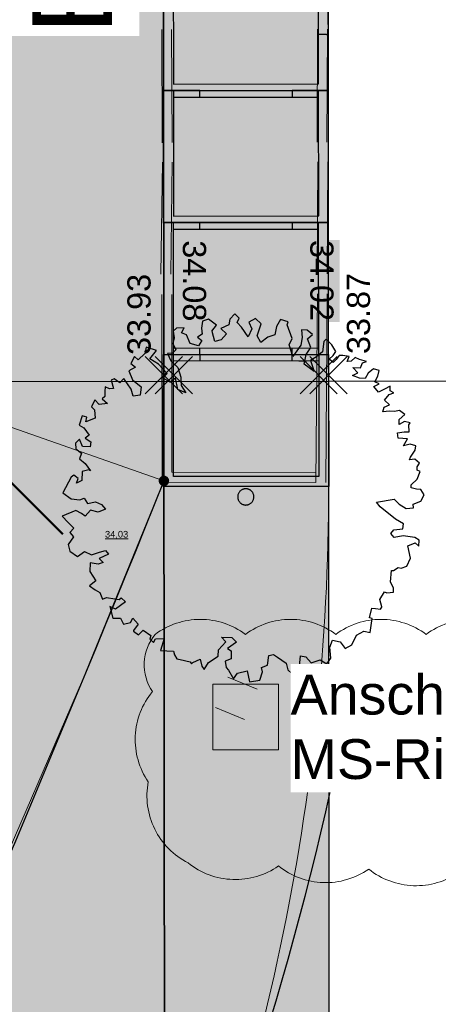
# Model space of a CAD drawing. Header units: metres. Extents: x -5203299 to 2078834, y 245743 to 5816291.
# Tile 1003 of 1056: x 366599.35 to 366605.71, y 5814063.06 to 5814078.01. Entities that reach past the tile are written whole.
import ezdxf

# ---------------------------------------------------------------- set-up
doc = ezdxf.new("R2010")
doc.units = ezdxf.units.M
doc.header["$LTSCALE"] = 0.5
for name, color, linetype, lineweight in [('01_CS-500-Tx-Hoehen Bestand_100', 7, 'Continuous', 9), ('03_CS-XREF_Verm_KADEN_24_08_02-MK_Lageplan_Verkehr_LZ Randstein', 7, 'Continuous', 25), ('30 -39 Baustelle- Fläche', 7, 'Continuous', 15), ('99.04_Ausf Ketziner Str-S-Achse-Berechnungen', 7, 'Continuous', 20), ('99.04_Ausf Ketziner Str-S-Borde-Kantenstein', 7, 'Continuous', 25), ('99.04_Erschließung_VP-S-Borde-Kantenstein', 7, 'Continuous', 25), ('Bemaßung', 7, 'Continuous', 5), ('CS_XREF_Straßenpl-Ausstattung_Muldenzuläufe', 7, 'Continuous', 9), ('Keine', 7, 'Continuous', 9), ('SB-100A-Regengarten-Linie', 7, 'Continuous', 25), ('SB-PUNKTE-00000-0000-HOE', 7, 'Continuous', 18), ('SB-PUNKTE-00000-0000-PKT', 7, 'Continuous', 18), ('SB-PUNKTE-00000-0000-SYM', 7, 'Continuous', 18)]:
    doc.layers.add(name, color=color, linetype=linetype, lineweight=lineweight)
for name, color, linetype, lineweight, true_color in [('30 -34 Innenwände- 4 Türen_Fenster', 7, 'Continuous', 15, 0x9955ff), ('70 -77 Revision- 2 Wolken', 7, 'Continuous', 18, 0x944cff), ('99.04_Ausf Ketziner Str-E-EZF-NA 0.25', 7, 'Continuous', 25, 0x729900), ('99.04_Ausf Ketziner Str-S-Markierung-Hilfslinien', 6, 'Continuous', 25, 0xff00ff), ('99.04_Erschließung_VP-S-Farben-Gehweg-Betonsteinpflaster', 7, 'Continuous', 25, 0xffd6a8), ('99.04_Erschließung_VP-S-Farben-Mulde', 7, 'Continuous', 25, 0xa8ffff), ('S-Baum', 7, 'Continuous', 25, 0x4c994c), ('SB-100A-Regengarten-Farbe', 7, 'Continuous', 25, 0x60d2fb)]:
    doc.layers.add(name, color=color, linetype=linetype, lineweight=lineweight, true_color=true_color)
doc.styles.add('Arial', font='arial.ttf')

# ---------------------------------------------------------------- blocks, each defined once
blk = doc.blocks.new('_25-01-10_187 KRA_CS_LP4_Außenanlagenplan (3D)')
at = {"layer": '01_CS-500-Tx-Hoehen Bestand_100', "linetype": 'Continuous', "lineweight": 0}
blk.add_hatch(color=7, dxfattribs=at).paths.add_polyline_path([(366601.542, 5814070.926), (366601.534, 5814070.926), (366601.527, 5814070.927), (366601.519, 5814070.929), (366601.512, 5814070.932), (366601.505, 5814070.935), (366601.498, 5814070.939), (366601.492, 5814070.944), (366601.486, 5814070.949), (366601.481, 5814070.955), (366601.476, 5814070.961), (366601.472, 5814070.968), (366601.469, 5814070.975), (366601.466, 5814070.982), (366601.464, 5814070.99), (366601.463, 5814070.997), (366601.463, 5814071.005), (366601.463, 5814071.013), (366601.464, 5814071.021), (366601.466, 5814071.028), (366601.469, 5814071.035), (366601.472, 5814071.043), (366601.476, 5814071.049), (366601.481, 5814071.055), (366601.486, 5814071.061), (366601.492, 5814071.066), (366601.498, 5814071.071), (366601.505, 5814071.075), (366601.512, 5814071.078), (366601.519, 5814071.081), (366601.527, 5814071.083), (366601.534, 5814071.084), (366601.542, 5814071.084), (366601.55, 5814071.084), (366601.558, 5814071.083), (366601.565, 5814071.081), (366601.573, 5814071.078), (366601.58, 5814071.075), (366601.586, 5814071.071), (366601.593, 5814071.066), (366601.598, 5814071.061), (366601.604, 5814071.055), (366601.608, 5814071.049), (366601.612, 5814071.043), (366601.616, 5814071.035), (366601.618, 5814071.028), (366601.62, 5814071.021), (366601.621, 5814071.013), (366601.622, 5814071.005), (366601.621, 5814070.997), (366601.62, 5814070.99), (366601.618, 5814070.982), (366601.616, 5814070.975), (366601.612, 5814070.968), (366601.608, 5814070.961), (366601.604, 5814070.955), (366601.598, 5814070.949), (366601.593, 5814070.944), (366601.586, 5814070.939), (366601.58, 5814070.935), (366601.573, 5814070.932), (366601.565, 5814070.929), (366601.558, 5814070.927), (366601.55, 5814070.926)])
at = {"layer": '03_CS-XREF_Verm_KADEN_24_08_02-MK_Lageplan_Verkehr_LZ Randstein', "linetype": 'Continuous', "lineweight": 0}
for points in [[(366603.85, 5814070.982), (366601.514, 5814070.986), (366601.511, 5814073.837)], [(366603.85, 5814071.132), (366601.664, 5814071.135), (366601.661, 5814073.837)]]:
    blk.add_hatch(color=7, dxfattribs=at).paths.add_polyline_path(points)
at = {"layer": '01_CS-500-Tx-Hoehen Bestand_100', "color": 7}
blk.add_solid([(366600.648, 5814070.107), (366601.004, 5814070.107), (366600.648, 5814070.265), (366601.004, 5814070.265)], dxfattribs=at)
blk.add_solid([(366600.648, 5814070.107), (366601.004, 5814070.107), (366600.648, 5814070.265), (366601.004, 5814070.265)], dxfattribs=at)
at = {"layer": '03_CS-XREF_Verm_KADEN_24_08_02-MK_Lageplan_Verkehr_LZ Randstein', "lineweight": 9}
for p, q in [((366601.516, 5814076.139), (366601.508, 5814077.857)), ((366601.666, 5814076.14), (366601.658, 5814077.858)), ((366603.875, 5814077.864), (366603.867, 5814076.146)), ((366604.025, 5814077.863), (366604.017, 5814076.145)), ((366601.495, 5814074.145), (366601.519, 5814075.843)), ((366601.645, 5814074.142), (366601.669, 5814075.841)), ((366603.878, 5814075.851), (366603.87, 5814074.149)), ((366604.028, 5814075.85), (366604.02, 5814074.149)), ((366603.871, 5814073.847), (366603.85, 5814070.982)), ((366604.021, 5814073.846), (366604, 5814070.981))]:
    blk.add_line(p, q, dxfattribs=at)
at = {"layer": '03_CS-XREF_Verm_KADEN_24_08_02-MK_Lageplan_Verkehr_LZ Randstein', "lineweight": 9, "flags": 128}
for points in [[(366603.85, 5814070.982), (366601.514, 5814070.986), (366601.511, 5814073.837)], [(366603.85, 5814071.132), (366601.664, 5814071.135), (366601.661, 5814073.837)]]:
    blk.add_lwpolyline(points, dxfattribs=at)
at = {"layer": 'CS_XREF_Straßenpl-Ausstattung_Muldenzuläufe', "lineweight": 9}
for p, q in [((366602.514, 5814068.025), (366602.957, 5814067.843)), ((366602.325, 5814067.563), (366602.767, 5814067.381))]:
    blk.add_line(p, q, dxfattribs=at)
at = {"layer": '01_CS-500-Tx-Hoehen Bestand_100', "insert": (366600.648, 5814070.186), "char_height": 0.1007, "attachment_point": 4, "rotation": 360, "line_spacing_factor": 4, "style": 'Arial'}
blk.add_mtext('{\\L34,03}', dxfattribs=at)
blk = doc.blocks.new('Gruppe-391')
at = {"layer": 'S-Baum', "flags": 128}
blk.add_lwpolyline([(12.639, -134.834), (12.571, -134.831), (12.492, -134.809), (12.494, -134.761), (12.585, -134.676), (12.628, -134.562), (12.581, -134.54), (12.582, -134.492), (12.621, -134.434), (12.547, -134.372), (12.467, -134.381), (12.48, -134.342), (12.551, -134.236), (12.562, -134.169), (12.475, -134.146), (12.378, -134.171), (12.438, -134.066), (12.294, -134.052), (12.286, -133.973), (12.385, -133.956), (12.462, -133.959), (12.457, -133.851), (12.478, -133.824), (12.391, -133.801), (12.31, -133.846), (12.312, -133.77), (12.394, -133.694), (12.317, -133.632), (12.237, -133.649), (12.161, -133.646), (12.062, -133.654), (12.084, -133.584), (12.164, -133.55), (12.087, -133.477), (12.158, -133.391), (12.227, -133.365), (12.171, -133.335), (12.174, -133.267), (12.085, -133.313), (11.995, -133.358), (11.928, -133.268), (12.008, -133.231), (11.941, -133.2), (11.984, -133.114), (12.006, -133.027), (11.919, -133.004), (11.838, -133.069), (11.796, -133.147), (11.708, -133.144), (11.602, -133.101), (11.683, -133.064), (11.606, -132.982), (11.725, -132.986), (11.756, -132.911), (11.816, -132.893), (11.709, -132.858), (11.64, -132.828), (11.581, -132.885), (11.521, -132.892), (11.552, -132.816), (11.457, -132.802), (11.397, -132.8), (11.356, -132.858), (11.306, -132.904), (11.248, -132.854), (11.31, -132.797), (11.351, -132.739), (11.287, -132.64), (11.202, -132.55), (11.169, -132.588), (11.144, -132.743), (11.054, -132.819), (10.964, -132.873), (11.018, -133.042), (10.866, -132.929), (10.9, -132.783), (10.971, -132.678), (10.919, -132.549), (10.997, -132.483), (10.912, -132.413), (10.825, -132.41), (10.84, -132.526), (10.817, -132.644), (10.695, -132.816), (10.641, -132.638), (10.684, -132.541), (10.612, -132.335), (10.625, -132.287), (10.507, -132.252), (10.447, -132.357), (10.423, -132.484), (10.314, -132.52), (10.212, -132.604), (10.156, -132.503), (10.213, -132.321), (10.128, -132.239), (10.027, -132.295), (10.072, -132.393), (10.02, -132.518), (9.917, -132.37), (9.852, -132.298), (9.882, -132.231), (9.817, -132.169), (9.738, -132.246), (9.723, -132.333), (9.605, -132.388), (9.69, -132.47), (9.608, -132.564), (9.511, -132.589), (9.469, -132.435), (9.465, -132.432), (9.539, -132.338), (9.415, -132.246), (9.326, -132.28), (9.311, -132.387), (9.319, -132.475), (9.247, -132.523), (9.316, -132.574), (9.262, -132.651), (9.139, -132.616), (9.084, -132.486), (9.006, -132.456), (9.048, -132.378), (8.932, -132.385), (8.879, -132.431), (8.896, -132.531), (8.873, -132.618), (8.921, -132.716), (8.868, -132.762), (8.791, -132.771), (8.844, -132.88), (8.949, -132.98), (8.994, -133.128), (8.999, -133.256), (9.074, -133.366), (8.949, -133.314), (8.915, -133.146), (8.833, -133.202), (8.72, -133.139), (8.79, -133.073), (8.659, -132.933), (8.526, -132.849), (8.626, -132.726), (8.472, -132.672), (8.449, -132.768), (8.347, -132.863), (8.292, -132.813), (8.237, -132.919), (8.306, -132.978), (8.205, -133.034), (8.26, -133.171), (8.392, -133.275), (8.379, -133.402), (8.271, -133.418), (8.244, -133.31), (8.133, -133.147), (8.072, -133.216), (7.986, -133.154), (7.937, -133.172), (7.973, -133.3), (7.913, -133.307), (7.846, -133.276), (7.844, -133.344), (7.841, -133.423), (7.8, -133.459), (7.885, -133.529), (7.758, -133.545), (7.692, -133.475), (7.64, -133.581), (7.687, -133.622), (7.694, -133.749), (7.554, -133.804), (7.567, -133.734), (7.497, -133.714), (7.455, -133.857), (7.522, -133.899), (7.606, -134.009), (7.545, -134.055), (7.631, -134.109), (7.62, -134.185), (7.501, -134.181), (7.457, -134.072), (7.395, -134.13), (7.404, -134.218), (7.489, -134.28), (7.458, -134.366), (7.543, -134.437), (7.627, -134.548), (7.6, -134.535), (7.499, -134.563), (7.495, -134.699), (7.414, -134.736), (7.436, -134.668), (7.37, -134.618), (7.33, -134.645), (7.206, -134.884), (7.33, -134.976), (7.465, -134.992), (7.526, -134.963), (7.579, -135.044), (7.699, -135.02), (7.794, -135.06), (7.851, -135.132), (7.742, -135.177), (7.627, -135.145), (7.545, -135.238), (7.486, -135.196), (7.4, -135.154), (7.194, -135.237), (7.286, -135.337), (7.371, -135.419), (7.313, -135.485), (7.367, -135.554), (7.287, -135.668), (7.311, -135.768), (7.425, -135.851), (7.535, -135.775), (7.641, -135.827), (7.761, -135.783), (7.85, -135.758), (7.896, -135.816), (7.758, -135.879), (7.815, -135.94), (7.743, -135.969), (7.62, -135.945), (7.615, -136.081), (7.707, -136.22), (7.608, -136.295), (7.693, -136.358), (7.768, -136.397), (7.805, -136.497), (7.865, -136.471), (7.992, -136.492), (8.059, -136.506), (8.088, -136.479), (8.154, -136.537), (8.003, -136.651), (7.917, -136.609), (7.962, -136.786), (8.078, -136.789), (8.123, -136.879), (8.231, -136.854), (8.265, -136.787), (8.349, -136.878), (8.278, -136.972), (8.278, -136.983), (8.352, -137.042), (8.423, -136.968), (8.539, -137.048), (8.525, -137.107), (8.583, -137.157), (8.613, -137.102), (8.741, -137.095), (8.687, -137.28), (8.783, -137.283), (8.882, -137.286), (8.9, -137.344), (8.937, -137.404), (8.985, -137.417), (9.139, -137.451), (9.158, -137.48), (9.179, -137.46), (9.288, -137.408), (9.313, -137.516), (9.351, -137.565), (9.414, -137.46), (9.564, -137.366), (9.567, -137.27), (9.679, -137.146), (9.611, -137.076), (9.769, -137.082), (9.843, -137.152), (9.704, -137.246), (9.762, -137.285), (9.758, -137.404), (9.669, -137.44), (9.683, -137.537), (9.721, -137.578), (9.796, -137.708), (9.858, -137.622), (10.004, -137.587), (10.038, -137.756), (10.194, -137.73), (10.238, -137.604), (10.22, -137.535), (10.309, -137.499), (10.334, -137.355), (10.403, -137.338), (10.461, -137.379), (10.593, -137.472), (10.621, -137.569), (10.687, -137.63), (10.767, -137.602), (10.799, -137.515), (10.812, -137.36), (10.891, -137.374), (10.976, -137.465), (11.113, -137.419), (11.21, -137.481), (11.272, -137.396), (11.258, -137.228), (11.299, -137.122), (11.417, -137.146), (11.49, -137.247), (11.591, -137.191), (11.664, -137.047), (11.773, -136.983), (11.872, -137.006), (11.899, -136.792), (11.859, -136.782), (11.893, -136.636), (11.952, -136.638), (12.028, -136.649), (12.049, -136.621), (12.049, -136.613), (12.016, -136.504), (12.088, -136.388), (12.124, -136.4), (12.223, -136.392), (12.225, -136.333), (12.181, -136.235), (12.195, -136.061), (12.226, -136.062), (12.296, -136.016), (12.343, -136.026), (12.424, -136), (12.484, -135.875), (12.443, -135.687), (12.552, -135.643), (12.609, -135.693), (12.612, -135.605), (12.546, -135.563), (12.369, -135.537), (12.232, -135.564), (12.186, -135.503), (12.227, -135.445), (12.364, -135.43), (12.375, -135.354), (12.253, -135.282), (12.024, -135.096), (11.967, -135.026), (12.232, -134.978), (12.308, -135.057), (12.414, -135.12), (12.53, -135.113), (12.524, -135.056), (12.524, -135.056), (12.641, -135.012), (12.692, -134.915)], close=True, dxfattribs=at)
at = {"layer": 'S-Baum'}
blk.add_rational_spline([(9.95, -135.065), (9.712, -135.001), (9.776, -134.763), (10.014, -134.827), (10.251, -134.89), (10.188, -135.128), (9.95, -135.065)], [1, 0.333333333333, 0.333333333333, 1, 0.333333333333, 0.333333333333, 1], degree=3, knots=[0, 0, 0, 0, 0.5, 0.5, 0.5, 1, 1, 1, 1], dxfattribs=at)
blk = doc.blocks.new('Gruppe-413')
at = {"layer": 'SB-100A-Regengarten-Farbe', "color": 141, "linetype": 'Continuous', "true_color": 0x60d2fb}
for points in [[(8.882, -128.679), (11.087, -128.677), (8.881, -126.877), (11.086, -126.875)], [(8.884, -130.682), (11.089, -130.681), (8.883, -128.88), (11.088, -128.878)], [(11.088, -132.684), (11.087, -130.882), (8.884, -132.686), (8.882, -130.884)], [(11.09, -134.637), (11.089, -132.883), (8.885, -134.638), (8.884, -132.885)]]:
    blk.add_solid(points, dxfattribs=at)
at = {"layer": 'SB-100A-Regengarten-Linie'}
for p, q in [((11.208, -127.926), (11.087, -127.926)), ((11.208, -127.926), (11.235, -127.926)), ((8.883, -128.88), (11.088, -128.878)), ((8.884, -132.785), (8.882, -130.782)), ((9.283, -130.883), (9.283, -130.782)), ((8.882, -130.884), (11.087, -130.882)), ((8.884, -132.686), (11.088, -132.684)), ((9.284, -132.785), (9.284, -132.686)), ((10.688, -132.784), (10.688, -132.684)), ((10.688, -132.884), (10.688, -132.784)), ((11.089, -132.883), (8.884, -132.885)), ((10.904, -132.884), (10.788, -132.884))]:
    blk.add_line(p, q, dxfattribs=at)
at = {"layer": 'SB-100A-Regengarten-Linie', "flags": 128}
for points in [[(8.73, -126.775), (8.732, -128.779), (11.236, -128.777), (11.234, -126.773), (11.086, -126.773)], [(8.881, -126.775), (8.882, -128.679), (11.087, -128.677), (11.086, -126.773), (10.685, -126.773)], [(8.732, -128.779), (8.734, -130.782), (11.237, -130.78), (11.236, -128.777), (11.087, -128.777)], [(9.283, -128.88), (9.283, -128.778), (8.883, -128.778), (8.732, -128.779), (10.687, -128.777), (10.687, -128.879)], [(8.883, -128.778), (8.884, -130.682), (11.089, -130.681), (11.087, -128.777), (10.687, -128.777)], [(11.089, -132.784), (11.087, -130.78), (9.283, -130.782), (8.882, -130.782), (8.731, -130.782), (8.733, -132.786), (11.239, -132.784), (11.237, -130.78), (11.087, -130.78), (10.686, -130.781), (10.686, -130.882)], [(11.089, -132.784), (11.09, -134.637), (8.885, -134.638), (8.884, -132.785), (10.688, -132.784), (11.089, -132.784), (11.239, -132.784), (11.241, -134.787), (8.735, -134.789), (8.733, -132.786), (8.884, -132.785), (9.284, -132.785), (9.284, -132.885)]]:
    blk.add_lwpolyline(points, dxfattribs=at)
blk = doc.blocks.new('Gruppe-650')
at = {"layer": 'SB-PUNKTE-00000-0000-SYM', "color": 7}
for p, q in [((11.521, -132.813), (10.955, -133.379)), ((10.955, -132.813), (11.521, -133.379))]:
    blk.add_line(p, q, dxfattribs=at)
blk = doc.blocks.new('Gruppe-651')
at = {"layer": 'SB-PUNKTE-00000-0000-SYM', "color": 7}
for p, q in [((10.805, -133.38), (11.371, -132.813)), ((10.805, -132.814), (11.371, -133.379))]:
    blk.add_line(p, q, dxfattribs=at)
blk = doc.blocks.new('Gruppe-652')
at = {"layer": 'SB-PUNKTE-00000-0000-SYM', "color": 7}
for p, q in [((8.605, -133.382), (9.171, -132.815)), ((8.605, -132.816), (9.171, -133.381))]:
    blk.add_line(p, q, dxfattribs=at)
blk = doc.blocks.new('Gruppe-653')
at = {"layer": 'SB-PUNKTE-00000-0000-SYM', "color": 7}
for p, q in [((9.021, -132.815), (8.455, -133.381)), ((8.455, -132.815), (9.021, -133.381))]:
    blk.add_line(p, q, dxfattribs=at)
blk = doc.blocks.new('_23-07-06_Massenplan_TB_Weiterführende Schule (3D)')
at = {"layer": '99.04_Ausf Ketziner Str-E-EZF-NA 0.25', "linetype": 'Continuous', "lineweight": 0, "true_color": 0xdfff80}
h = blk.add_hatch(color=61, dxfattribs=at)
edge = h.paths.add_edge_path()
edge.add_arc((-308.069, -7.299), 341.466, 334.07366, 335.62616)
edge.add_line((2.963, -148.218), (7.505, -137.729))
edge.add_line((7.505, -137.729), (8.739, -134.702))
edge.add_line((8.739, -134.702), (6.238, -133.828))
edge.add_line((6.238, -133.828), (6.092, -134.581))
edge.add_line((6.092, -134.581), (6.092, -134.581))
edge.add_arc((-308.068, -7.299), 338.965, 337.01391, 337.94475, ccw=False)
edge.add_line((3.983, -139.668), (3.983, -139.668))
edge.add_line((3.983, -139.668), (3.983, -139.668))
edge.add_arc((-308.067, -7.3), 338.963, 334.05403, 337.01393, ccw=False)
edge.add_line((-3.268, -155.604), (-3.268, -155.604))
edge.add_line((-3.268, -155.604), (-0.969, -156.593))
at = {"layer": '99.04_Erschließung_VP-S-Farben-Gehweg-Betonsteinpflaster', "linetype": 'Continuous', "lineweight": 0, "true_color": 0xffd6a8}
h = blk.add_hatch(color=41, dxfattribs=at)
edge = h.paths.add_edge_path()
edge.add_line((8.722, -114.757), (6.222, -114.76))
edge.add_line((6.222, -114.76), (6.256, -154.778))
edge.add_line((6.256, -154.778), (6.256, -154.778))
edge.add_arc((-85.579, -154.839), 91.835, -21.55019, 0.03801, ccw=False)
edge.add_line((-0.164, -188.572), (-0.164, -188.572))
edge.add_line((-0.164, -188.572), (-3.766, -197.688))
edge.add_arc((-5.242, -187.798), 10, 278.4898, 310.6915)
edge.add_line((1.278, -195.38), (0.029, -194.887))
edge.add_line((0.029, -194.887), (2.162, -189.49))
edge.add_arc((-85.494, -154.855), 94.25, 338.43971, 360.04811)
edge.add_line((8.756, -154.776), (8.722, -114.757))
h = blk.add_hatch(color=41, dxfattribs=at)
edge = h.paths.add_edge_path()
edge.add_line((8.725, -117.461), (6.225, -117.464))
edge.add_line((6.225, -117.464), (6.256, -154.778))
edge.add_line((6.256, -154.778), (6.256, -154.778))
edge.add_arc((-85.579, -154.839), 91.835, -21.55019, 0.03801, ccw=False)
edge.add_line((-0.164, -188.572), (-0.164, -188.572))
edge.add_line((-0.164, -188.572), (-3.766, -197.688))
edge.add_arc((-5.242, -187.798), 10, 278.4898, 310.6915)
edge.add_line((1.278, -195.38), (0.029, -194.887))
edge.add_line((0.029, -194.887), (2.162, -189.49))
edge.add_arc((-85.494, -154.855), 94.25, 338.43971, 360.04811)
edge.add_line((8.756, -154.776), (8.725, -117.461))
at = {"layer": '99.04_Erschließung_VP-S-Farben-Mulde', "linetype": 'Continuous', "lineweight": 0, "true_color": 0xa8ffff}
h = blk.add_hatch(color=131, dxfattribs=at)
edge = h.paths.add_edge_path()
edge.add_line((11.225, -117.459), (8.725, -117.461))
edge.add_line((8.725, -117.461), (8.756, -154.776))
edge.add_arc((-85.494, -154.855), 94.25, -21.56029, 0.04811, ccw=False)
edge.add_line((2.162, -189.49), (0.029, -194.887))
edge.add_line((0.029, -194.887), (1.278, -195.38))
edge.add_arc((-5.242, -187.798), 10, 310.6914, 337.6826)
edge.add_line((4.009, -191.595), (4.487, -190.409))
edge.add_line((4.487, -190.409), (4.487, -190.409))
edge.add_arc((-85.494, -154.855), 96.75, 338.43971, 360.04811)
edge.add_line((11.256, -154.774), (11.256, -154.774))
edge.add_line((11.256, -154.774), (11.225, -117.459))
h = blk.add_hatch(color=131, dxfattribs=at)
edge = h.paths.add_edge_path()
edge.add_line((11.225, -117.459), (8.725, -117.461))
edge.add_line((8.725, -117.461), (8.756, -154.776))
edge.add_arc((-85.494, -154.855), 94.25, -21.56029, 0.04811, ccw=False)
edge.add_line((2.162, -189.49), (0.029, -194.887))
edge.add_line((0.029, -194.887), (1.278, -195.38))
edge.add_arc((-5.242, -187.798), 10, 310.6914, 337.6826)
edge.add_line((4.009, -191.595), (4.487, -190.409))
edge.add_arc((-85.494, -154.855), 96.75, 338.43971, 360.04811)
edge.add_line((11.256, -154.774), (11.225, -117.459))
at = {"layer": '99.04_Ausf Ketziner Str-E-EZF-NA 0.25', "lineweight": 5, "flags": 128}
blk.add_lwpolyline([(-0.969, -156.593), (-0.969, -156.593, 0.006774), (2.963, -148.218), (2.963, -148.218), (7.505, -137.729), (8.739, -134.702), (6.238, -133.828), (6.092, -134.581, -0.004062), (3.983, -139.668, -0.012916), (-3.268, -155.604)], format="xyb", close=True, dxfattribs=at)
at = {"layer": '99.04_Ausf Ketziner Str-S-Achse-Berechnungen', "linetype": 'Continuous', "flags": 128}
for points in [[(11.239, -134.774, -0.10553), (8.324, -148.487), (8.324, -148.487, -0.010343), (2.214, -161.452), (2.214, -161.452), (-0.071, -166.051, -0.212434), (-7.589, -172.27), (-7.589, -172.27)], [(14.489, -134.771, -0.104708), (11.464, -149.115), (11.464, -149.115, 0.009414), (5.663, -162.927), (5.663, -162.927)]]:
    blk.add_lwpolyline(points, format="xyb", dxfattribs=at)
at = {"layer": '99.04_Ausf Ketziner Str-S-Borde-Kantenstein', "flags": 128}
blk.add_lwpolyline([(8.739, -134.702), (8.739, -134.702, -0.018476), (-1.532, -157.744), (-1.532, -157.744)], format="xyb", dxfattribs=at)
at = {"layer": '99.04_Ausf Ketziner Str-S-Markierung-Hilfslinien', "flags": 128}
blk.add_lwpolyline([(21.238, -133.184), (6.238, -133.197), (6.244, -140.228), (6.044, -141.21), (0.325, -153.9), (-0.416, -155.059), (-1.421, -155.997), (-25.941, -173.708), (-28.87, -176.734), (-30.613, -180.762), (-30.911, -183.142), (-30.873, -184.44), (-35.609, -185.221), (-39.706, -185.439), (-46.089, -184.925), (-59.015, -181.387), (-93.409, -170.122)], dxfattribs=at)
for points in [[(14.489, -134.771, -0.104708), (11.464, -149.115), (11.464, -149.115, 0.009414), (5.663, -162.927), (5.663, -162.927)], [(8.917, -164.222), (9.929, -161.218, 0.023496), (11.216, -156.701), (11.216, -156.701, 0.002544), (12.859, -149.548), (12.859, -149.548, 0.055414), (14.489, -134.771)]]:
    blk.add_lwpolyline(points, format="xyb", dxfattribs=at)
at = {"layer": '99.04_Ausf Ketziner Str-S-Markierung-Hilfslinien'}
blk.add_arc((-35.355, -128.985), 47.775, 335.9402, 348.5888, dxfattribs=at)
at = {"layer": '99.04_Erschließung_VP-S-Borde-Kantenstein', "linetype": 'Continuous', "lineweight": 9, "flags": 128}
blk.add_lwpolyline([(8.725, -117.461), (8.756, -154.776), (8.756, -154.776, -0.094565), (2.162, -189.49), (2.162, -189.49), (0.029, -194.887)], format="xyb", dxfattribs=at)
at = {"layer": '99.04_Erschließung_VP-S-Farben-Gehweg-Betonsteinpflaster', "flags": 128}
for points in [[(8.722, -114.757), (6.222, -114.76), (6.256, -154.778), (6.256, -154.778, -0.094476), (-0.164, -188.572), (-0.164, -188.572), (-3.766, -197.688, 0.141438), (1.278, -195.38), (0.029, -194.887), (2.162, -189.49, 0.094565), (8.756, -154.776)], [(8.725, -117.461), (6.225, -117.464), (6.256, -154.778), (6.256, -154.778, -0.094476), (-0.164, -188.572), (-0.164, -188.572), (-3.766, -197.688, 0.141438), (1.278, -195.38), (0.029, -194.887), (2.162, -189.49, 0.094565), (8.756, -154.776)]]:
    blk.add_lwpolyline(points, format="xyb", close=True, dxfattribs=at)
at = {"layer": '99.04_Erschließung_VP-S-Farben-Mulde', "flags": 128}
for points in [[(11.225, -117.459), (8.725, -117.461), (8.756, -154.776, -0.094565), (2.162, -189.49), (0.029, -194.887), (1.278, -195.38, 0.118319), (4.009, -191.595), (4.487, -190.409), (4.487, -190.409, 0.094565), (11.256, -154.774), (11.256, -154.774)], [(11.225, -117.459), (8.725, -117.461), (8.756, -154.776, -0.094565), (2.162, -189.49), (0.029, -194.887), (1.278, -195.38, 0.118319), (4.009, -191.595), (4.487, -190.409, 0.094565), (11.256, -154.774)]]:
    blk.add_lwpolyline(points, format="xyb", close=True, dxfattribs=at)
at = {"layer": 'SB-PUNKTE-00000-0000-HOE', "color": 7}
for points in [[(8.921, -131.051), (8.922, -132.296), (9.474, -131.05), (9.475, -132.296)], [(8.921, -131.051), (8.922, -132.296), (9.474, -131.05), (9.475, -132.296)], [(10.855, -131.046), (10.856, -132.292), (11.408, -131.045), (11.409, -132.291)], [(10.855, -131.046), (10.856, -132.292), (11.408, -131.045), (11.409, -132.291)]]:
    blk.add_solid(points, dxfattribs=at)
at = {"layer": 'S-Baum'}
blk.add_blockref('Gruppe-391', (0, 0), dxfattribs=at)
at = {"layer": 'SB-100A-Regengarten-Farbe', "color": 141, "true_color": 0x60d2fb}
blk.add_blockref('Gruppe-413', (0, 0), dxfattribs=at)
at = {"layer": 'SB-PUNKTE-00000-0000-PKT', "color": 7}
for name in ['Gruppe-653', 'Gruppe-652', 'Gruppe-651', 'Gruppe-650']:
    blk.add_blockref(name, (0, 0), dxfattribs=at)
at = {"layer": 'SB-PUNKTE-00000-0000-HOE', "char_height": 0.3524, "attachment_point": 1, "line_spacing_factor": 0.25, "style": 'Arial'}
for s, insert, rotation in [('34.08', (9.379, -131.05), 270.0481), ('34.02', (11.313, -131.045), 270.0481), ('33.93', (8.185, -132.792), 90.0481), ('33.87', (11.516, -132.778), 90.0481)]:
    blk.add_mtext(s, dxfattribs=dict(at, insert=insert, rotation=rotation))
blk = doc.blocks.new('*U13186')
at = {"layer": 'Keine', "color": 30, "linetype": 'Continuous', "lineweight": 50, "true_color": 0xff7f00, "transparency": 33554687}
blk.add_line((5.081, -133.391), (7.203, -135.511), dxfattribs=at)
blk = doc.blocks.new('Gruppe-12345')
at = {"layer": '70 -77 Revision- 2 Wolken', "transparency": 33554687, "flags": 128}
blk.add_lwpolyline([(8.606, -137.034, -0.162278), (9.291, -136.805, -0.162278), (9.977, -137.034, -0.162278), (10.663, -136.805, -0.162278), (11.349, -137.034, -0.162278), (12.035, -136.805, -0.162278), (12.72, -137.034, -0.162278), (13.406, -136.805, -0.162278), (14.092, -137.034, -0.162278), (14.778, -136.805, -0.162278), (15.464, -137.034, -0.162278), (16.149, -136.805, -0.162278), (16.835, -137.034, -0.162278), (17.115, -137.7, -0.162278), (16.939, -138.401, -0.162278), (17.166, -139.088, -0.162278), (16.936, -139.773, -0.162278), (16.609, -140.418, -0.162278), (15.961, -140.737, -0.162278), (15.268, -140.942, -0.162278), (14.59, -140.69, -0.162278), (13.897, -140.895, -0.162278), (13.219, -140.643, -0.162278), (12.526, -140.848, -0.162278), (11.848, -140.596, -0.162278), (11.155, -140.801, -0.162278), (10.478, -140.549, -0.162278), (9.784, -140.754, -0.162278), (9.107, -140.502, -0.162278), (8.599, -139.988, -0.162278), (8.501, -139.272, -0.162278), (8.304, -138.576, -0.162278), (8.565, -137.902, -0.162278), (8.441, -137.461, -0.162278), (8.606, -137.034)], format="xyb", close=True, dxfattribs=at)
blk = doc.blocks.new('_BE Phase 4 (3D)')
at = {"layer": '30 -39 Baustelle- Fläche', "linetype": 'Continuous', "lineweight": 0, "transparency": 33554687}
blk.add_hatch(color=92, dxfattribs=at).paths.add_polyline_path([(10.48, -137.787), (10.48, -138.787), (9.48, -138.787), (9.48, -137.787)])
at = {"layer": '30 -39 Baustelle- Fläche', "color": 7, "lineweight": 18, "flags": 128}
blk.add_lwpolyline([(10.48, -137.787), (10.48, -138.787), (9.48, -138.787), (9.48, -137.787)], close=True, dxfattribs=at)
at = {"layer": '70 -77 Revision- 2 Wolken'}
blk.add_blockref('Gruppe-12345', (0, 0), dxfattribs=at)
at = {"color": 255, "linetype": 'Continuous', "lineweight": 5}
blk.add_wipeout([(8.364, -127.948), (8.364, -120.572), (6.417, -120.572), (6.417, -127.948)], dxfattribs=at).dxf.layer = '30 -39 Baustelle- Fläche'
at = {"layer": 'Bemaßung', "color": 7}
blk.add_blockref('*U13186', (0, 0), dxfattribs=at)
at = {"layer": '30 -39 Baustelle- Fläche', "color": 4, "insert": (6.742, -124.26), "char_height": 1.2083, "attachment_point": 2, "rotation": 90, "line_spacing_factor": 0.970715, "style": 'Arial'}
blk.add_mtext('Bauschild', dxfattribs=at)
at = {"color": 255, "linetype": 'Continuous', "lineweight": 5}
blk.add_wipeout([(10.662, -139.431), (16.608, -139.431), (16.608, -137.484), (10.662, -137.484)], dxfattribs=at).dxf.layer = '30 -39 Baustelle- Fläche'
at = {"layer": '30 -39 Baustelle- Fläche', "color": 7, "insert": (10.662, -137.646), "char_height": 0.60413, "attachment_point": 1, "line_spacing_factor": 0.971243, "style": 'Arial'}
blk.add_mtext('Anschlusspunkt\\PMS-Ring', dxfattribs=at)

msp = doc.modelspace()

# ---------------------------------------------------------------- block references
at = {"layer": '30 -34 Innenwände- 4 Türen_Fenster', "color": 1}
msp.add_blockref('_25-01-10_187 KRA_CS_LP4_Außenanlagenplan (3D)', (0, 0), dxfattribs=at)

# ---------------------------------------------------------------- next in the draw order: block references
at = {"layer": 'Keine', "color": 1}
msp.add_blockref('_23-07-06_Massenplan_TB_Weiterführende Schule (3D)', (366592.803, 5814205.708), dxfattribs=at)

# ---------------------------------------------------------------- next in the draw order: block references
msp.add_blockref('_BE Phase 4 (3D)', (366592.803, 5814205.708), dxfattribs=at)

doc.saveas('drawing.dxf')
